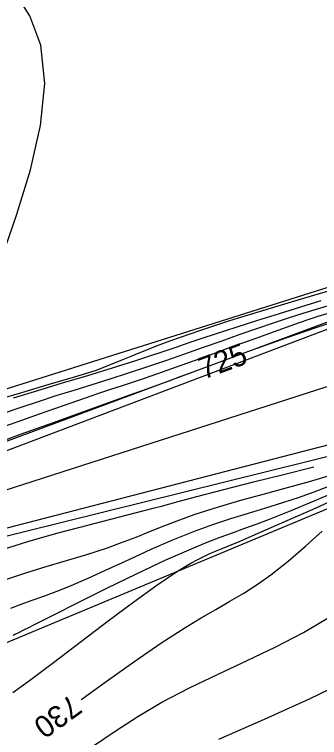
# Model space of a CAD drawing. Extents: x 1378535 to 1380697, y 997729 to 1000024.
# Drawn here: x 1379474.5 to 1379516.5, y 998816.1 to 998915.5 of the extents above; entities that cross this region are included whole.
import ezdxf

# ---------------------------------------------------------------- set-up
doc = ezdxf.new("R2010")
doc.units = 0
for name, color, linetype in [('RD_DTM_BkLn1', 7, 'Continuous'), ('RD_DTM_BkLn2', 7, 'Continuous'), ('RD_DTM_Major1', 7, 'Continuous'), ('RD_DTM_Major1_Lbl', 7, 'Continuous'), ('RD_DTM_Minor1', 7, 'Continuous'), ('RD_EX_H2O', 7, 'Continuous')]:
    doc.layers.add(name, color=color, linetype=linetype)

msp = doc.modelspace()

# ---------------------------------------------------------------- linework, layer by layer
at = {"layer": 'RD_DTM_BkLn1'}
msp.add_lwpolyline([(1379553.453, 998877.652), (1379522.751, 998865.974), (1379451.431, 998843.065), (1379379.342, 998825.397), (1379318.255, 998837.339), (1379265.677, 998824.822), (1379236.477, 998803.68), (1379246.946, 998781.52), (1379256.955, 998764.952), (1379266.258, 998734.328), (1379201.899, 998714.536)], dxfattribs=at)
at = {"layer": 'RD_DTM_BkLn2'}
for points in [[(1379521.593, 998873.746), (1379449.843, 998846.622), (1379379.022, 998830.032), (1379317.253, 998841.361), (1379265.46, 998831.336), (1379230.144, 998804.969), (1379227.35, 998788.196), (1379243.921, 998777.954), (1379250.532, 998768.881), (1379262.62, 998739.759), (1379199.786, 998717.685)], [(1379525.725, 998858.388), (1379452.656, 998839.51), (1379378.766, 998819.879), (1379318.228, 998834.51), (1379266.979, 998818.427), (1379241.583, 998803.063), (1379252.095, 998786.776), (1379270.142, 998772.199), (1379262.152, 998766.62), (1379268.687, 998731.035), (1379202.951, 998711.75)]]:
    msp.add_lwpolyline(points, dxfattribs=at)
at = {"layer": 'RD_DTM_Major1'}
for points in [[(1379520.112, 998873.765), (1379516.077, 998872.448), (1379511.826, 998870.982), (1379507.861, 998869.564)], [(1379499.415, 998866.456), (1379497.008, 998865.56), (1379496.072, 998865.214), (1379495.231, 998864.905), (1379494.449, 998864.619), (1379492.906, 998864.061), (1379492.07, 998863.761), (1379491.892, 998863.697), (1379491.71, 998863.631), (1379491.523, 998863.565), (1379491.333, 998863.496), (1379491.137, 998863.426), (1379490.938, 998863.354), (1379487.79, 998862.224), (1379483.993, 998860.86), (1379479.784, 998859.344), (1379475.397, 998857.761), (1379471.068, 998856.192)], [(1379472.551, 998841.843), (1379476.434, 998843.063), (1379480.493, 998844.209), (1379484.591, 998845.289), (1379488.59, 998846.309), (1379492.352, 998847.277), (1379493.548, 998847.594), (1379494.716, 998847.908), (1379495.872, 998848.22), (1379497.03, 998848.534), (1379498.207, 998848.851), (1379499.416, 998849.173), (1379503.286, 998850.175), (1379507.388, 998851.211), (1379511.522, 998852.248), (1379515.487, 998853.256), (1379515.7, 998853.312)], [(1379483.673, 998821.31), (1379483.806, 998821.407), (1379487.401, 998824.012), (1379491.043, 998826.599), (1379494.633, 998829.056), (1379498.071, 998831.268), (1379500.17, 998832.527), (1379502.184, 998833.69), (1379504.131, 998834.81), (1379506.03, 998835.939), (1379507.9, 998837.13), (1379509.759, 998838.436), (1379512.146, 998840.323), (1379514.516, 998842.371), (1379516.837, 998844.464)]]:
    msp.add_lwpolyline(points, dxfattribs=at)
at = {"layer": 'RD_DTM_Minor1'}
for points in [[(1379472.745, 998882.029), (1379474.816, 998888.015), (1379476.689, 998894.14), (1379478.062, 998900.195), (1379478.633, 998905.97), (1379478.102, 998911.255), (1379476.61, 998915.276), (1379474.31, 998918.891)], [(1379518.747, 998877.741), (1379515.658, 998876.824), (1379512.085, 998875.775), (1379508.177, 998874.611), (1379504.083, 998873.348), (1379499.953, 998872.003), (1379495.936, 998870.593), (1379494.839, 998870.184), (1379493.754, 998869.769), (1379492.673, 998869.345), (1379491.586, 998868.909), (1379490.486, 998868.461), (1379489.363, 998867.996), (1379485.715, 998866.515), (1379482.552, 998865.581), (1379479.062, 998864.549), (1379475.45, 998863.482), (1379471.784, 998862.398)], [(1379518.11, 998875.563), (1379516.145, 998874.982), (1379514.156, 998874.369), (1379512.133, 998873.722), (1379510.065, 998873.04), (1379507.944, 998872.319), (1379505.511, 998871.472), (1379503.013, 998870.588), (1379500.464, 998869.683), (1379497.878, 998868.771), (1379495.269, 998867.866), (1379492.652, 998866.982), (1379490.133, 998866.16), (1379487.622, 998865.363), (1379485.123, 998864.581), (1379482.637, 998863.807), (1379480.168, 998863.03), (1379477.72, 998862.244), (1379475.364, 998861.464), (1379473.039, 998860.676)], [(1379516.642, 998876.095), (1379513.835, 998875.246), (1379510.902, 998874.344), (1379507.92, 998873.41), (1379504.963, 998872.467), (1379502.108, 998871.536), (1379500.263, 998870.922), (1379498.468, 998870.318), (1379496.688, 998869.717), (1379494.893, 998869.114), (1379493.049, 998868.503), (1379491.125, 998867.878), (1379487.912, 998866.864), (1379484.524, 998865.823), (1379481.062, 998864.773), (1379477.625, 998863.735), (1379474.316, 998862.729)], [(1379517.476, 998874.34), (1379516.252, 998873.952), (1379514.985, 998873.533), (1379513.644, 998873.075), (1379510.741, 998872.053), (1379507.548, 998870.902), (1379504.181, 998869.677), (1379500.753, 998868.431), (1379497.381, 998867.216), (1379494.178, 998866.087), (1379492.457, 998865.495), (1379490.8, 998864.936), (1379489.177, 998864.394), (1379487.558, 998863.855), (1379485.914, 998863.306), (1379484.217, 998862.734), (1379481.184, 998861.691), (1379478.009, 998860.581), (1379474.786, 998859.443), (1379471.611, 998858.318)], [(1379473.307, 998837.828), (1379476.025, 998838.723), (1379478.827, 998839.573), (1379481.656, 998840.406), (1379484.453, 998841.251), (1379487.161, 998842.134), (1379489.213, 998842.875), (1379491.209, 998843.645), (1379493.186, 998844.432), (1379495.181, 998845.224), (1379497.23, 998846.008), (1379499.37, 998846.772), (1379502.436, 998847.756), (1379505.638, 998848.69), (1379508.879, 998849.583), (1379512.06, 998850.444), (1379515.087, 998851.284), (1379517.861, 998852.111)], [(1379473.98, 998833.872), (1379475.414, 998834.406), (1379476.93, 998834.947), (1379478.527, 998835.518), (1379480.209, 998836.141), (1379481.977, 998836.837), (1379484.637, 998837.978), (1379487.436, 998839.252), (1379490.336, 998840.599), (1379493.301, 998841.957), (1379496.293, 998843.267), (1379499.274, 998844.468), (1379501.775, 998845.369), (1379504.241, 998846.179), (1379506.671, 998846.928), (1379509.063, 998847.649), (1379511.418, 998848.373), (1379513.734, 998849.13), (1379516.083, 998849.971), (1379518.36, 998850.856)], [(1379474.258, 998822.251), (1379476.546, 998823.934), (1379480.037, 998826.556), (1379483.706, 998829.331), (1379487.385, 998832.105), (1379490.904, 998834.721), (1379494.094, 998837.025), (1379496.785, 998838.861), (1379497.823, 998839.516), (1379498.756, 998840.063), (1379499.618, 998840.529), (1379500.447, 998840.938), (1379501.281, 998841.317), (1379502.154, 998841.692), (1379503.065, 998842.071), (1379504.622, 998842.714), (1379505.204, 998842.958), (1379508.35, 998844.301), (1379512.037, 998845.913), (1379516.007, 998847.675), (1379519.999, 998849.468)], [(1379474.28, 998830.149), (1379474.534, 998830.275), (1379474.881, 998830.447), (1379475.254, 998830.631), (1379475.656, 998830.829), (1379476.555, 998831.274), (1379477.059, 998831.524), (1379479.878, 998832.947), (1379483.328, 998834.693), (1379487.193, 998836.625), (1379491.261, 998838.606), (1379495.318, 998840.502), (1379499.149, 998842.174), (1379501.013, 998842.926), (1379502.786, 998843.605), (1379504.5, 998844.236), (1379506.184, 998844.845), (1379507.871, 998845.458), (1379509.591, 998846.1), (1379512.576, 998847.278), (1379515.638, 998848.554), (1379518.678, 998849.872)], [(1379485.376, 998814.949), (1379488.319, 998816.978), (1379491.447, 998818.993), (1379494.753, 998820.929), (1379498.579, 998822.917), (1379502.527, 998824.8), (1379506.515, 998826.649), (1379510.459, 998828.533), (1379514.278, 998830.525), (1379517.886, 998832.695)], [(1379502.617, 998815.858), (1379508.883, 998818.602), (1379515.088, 998821.388), (1379520.889, 998824.207)]]:
    msp.add_lwpolyline(points, dxfattribs=at)
at = {"layer": 'RD_EX_H2O'}
for points in [[(1379520.384, 998878.793), (1379446.519, 998855.535), (1379379.253, 998844.229), (1379315.622, 998846.456), (1379265.269, 998835.517), (1379212.481, 998815.712), (1379209.993, 998806.76), (1379220.278, 998788.219), (1379226.339, 998784.863), (1379243.1, 998776.558), (1379243.602, 998762.764), (1379186.053, 998741.305)], [(1379521.385, 998874.616), (1379449.124, 998847.772), (1379379.09, 998831.096), (1379317.036, 998842.459), (1379265.275, 998831.987), (1379228.835, 998805.155), (1379227.078, 998788.301), (1379243.756, 998777.465), (1379250.532, 998768.881), (1379261.641, 998740.389), (1379199.478, 998718.925)], [(1379525.834, 998856.734), (1379453.031, 998838.702), (1379378.791, 998819.446), (1379318.513, 998833.264), (1379266.986, 998817.623), (1379242.818, 998802.837), (1379253.108, 998787.411), (1379271.021, 998772.652), (1379262.279, 998766.634), (1379268.836, 998730.588), (1379202.544, 998711.216)], [(1379529.754, 998852.608), (1379460.356, 998823.671), (1379378.602, 998817.169), (1379325.475, 998816.66), (1379268.65, 998814.721), (1379253.294, 998801.218), (1379256.046, 998791.12), (1379273.469, 998772.199), (1379272.084, 998725.527), (1379204.373, 998709.602)]]:
    msp.add_lwpolyline(points, dxfattribs=at)

# ---------------------------------------------------------------- texts
at = {"layer": 'RD_DTM_Major1_Lbl'}
for s, rotation, p in [('725', 20.20482, (1379500.494, 998865.267)), ('730', 215.75787, (1379482.281, 998822.132))]:
    msp.add_text(s, height=3, rotation=rotation, dxfattribs=at).set_placement(p)

doc.saveas('drawing.dxf')
